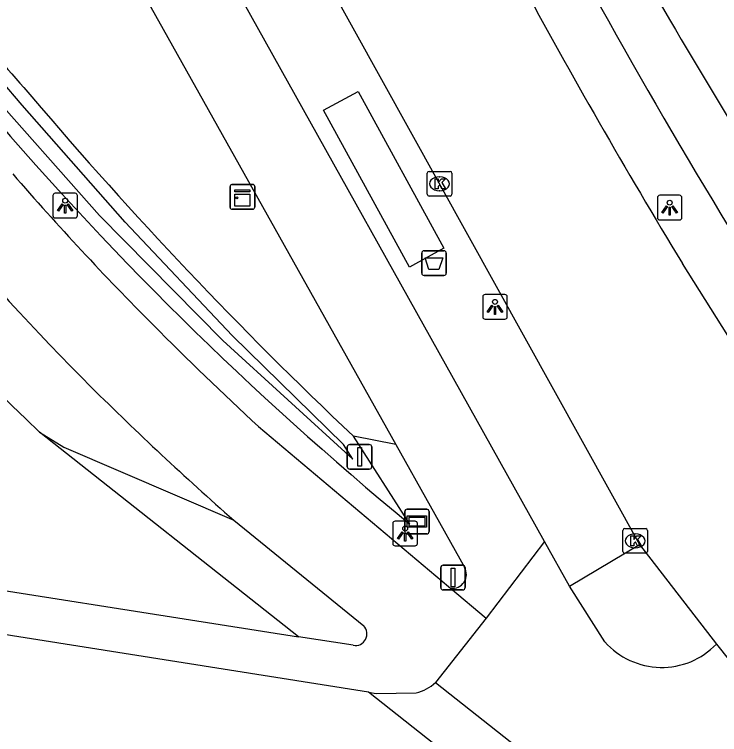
# Model space of a CAD drawing. Extents: x 155018 to 156648, y 383980 to 385733.
# Drawn here: x 156066.43 to 156095, y 384520.2 to 384549.35 of the extents above; entities that cross this region are included whole.
import ezdxf

# ---------------------------------------------------------------- set-up
doc = ezdxf.new("R2010")
doc.units = 0
for name, color, linetype in [('IMGEO_Afvalbak', 7, 'Continuous'), ('IMGEO_Berm_groen', 7, 'Continuous'), ('IMGEO_Fietspad_open', 7, 'Continuous'), ('IMGEO_Groenvoorziening', 7, 'Continuous'), ('IMGEO_Kast', 7, 'Continuous'), ('IMGEO_Kolk', 7, 'Continuous'), ('IMGEO_Lichtpunt', 7, 'Continuous'), ('IMGEO_OVBaan_gesloten', 7, 'Continuous'), ('IMGEO_Rijbaan_lokaal_gesloten', 7, 'Continuous'), ('IMGEO_Rijbaan_lokaal_open', 7, 'Continuous'), ('IMGEO_Verkeersbordpaal', 7, 'Continuous'), ('IMGEO_Verklikker', 7, 'Continuous'), ('IMGEO_Voetpad_gesloten', 7, 'Continuous'), ('IMGEO_Waterloop', 7, 'Continuous')]:
    doc.layers.add(name, color=color, linetype=linetype)

msp = doc.modelspace()

# ---------------------------------------------------------------- linework, layer by layer
at = {"layer": 'IMGEO_Afvalbak'}
for p, q in [((156083.033, 384539.785), (156083.823, 384539.785)), ((156083.823, 384539.785), (156083.033, 384539.785)), ((156082.933, 384538.885), (156082.933, 384539.685)), ((156082.933, 384539.685), (156082.933, 384538.885)), ((156083.923, 384539.685), (156083.923, 384538.885)), ((156083.923, 384538.885), (156083.923, 384539.685)), ((156083.823, 384538.785), (156083.033, 384538.785)), ((156083.033, 384538.785), (156083.823, 384538.785))]:
    msp.add_line(p, q, dxfattribs=at)
msp.add_lwpolyline([(156083.076, 384539.499), (156083.78, 384539.499), (156083.631, 384539.029), (156083.225, 384539.029), (156083.076, 384539.499)], dxfattribs=at)
for centre, start, end in [((156083.033, 384539.685), 90, 180), ((156083.033, 384539.685), 90, 180), ((156083.823, 384539.685), 0, 90), ((156083.823, 384539.685), 360, 90), ((156083.033, 384538.885), 180, 270), ((156083.033, 384538.885), 180, 270), ((156083.823, 384538.885), 270, 0), ((156083.823, 384538.885), 270, 0)]:
    msp.add_arc(centre, 0.1, start, end, dxfattribs=at)
at = {"layer": 'IMGEO_Berm_groen'}
msp.add_lwpolyline([(156083.406, 384515.529), (156088.489, 384513.623), (156092.119, 384511.899), (156093.021, 384511.362), (156094.984, 384510.194), (156093.636, 384511.49), (156090.266, 384514.423), (156080.776, 384521.922)], dxfattribs=at)
at = {"layer": 'IMGEO_Fietspad_open'}
for points in [[(156067.693, 384557.63), (156070.142, 384552.91), (156081.881, 384531.941)], [(156081.881, 384531.941), (156084.661, 384526.975)], [(156087.909, 384528.025), (156085.537, 384524.923)], [(156084.101, 384526.13), (156085.537, 384524.923)], [(156090.351, 384523.96), (156088.922, 384526.21)], [(156085.537, 384524.923), (156083.486, 384522.316)], [(156083.486, 384522.316), (156091.542, 384515.963), (156094.986, 384512.966), (156096.985, 384511.117), (156098.084, 384510.098), (156099.014, 384509.095), (156098.944, 384508.997)]]:
    msp.add_lwpolyline(points, dxfattribs=at)
for centre, radius, start, end in [((156084.179, 384526.687), 0.562, 262.0595, 30.8739), ((156092.652, 384525.989), 3.067, 221.4063, 316.2083)]:
    msp.add_arc(centre, radius, start, end, dxfattribs=at)
at = {"layer": 'IMGEO_Groenvoorziening'}
for points in [[(156077.937, 384524.166), (156067.456, 384532.45)], [(156067.456, 384532.45), (156068.439, 384531.839), (156075.318, 384528.884)], [(156082.451, 384528.726), (156080.166, 384532.281)], [(156081.881, 384531.941), (156080.166, 384532.281)]]:
    msp.add_lwpolyline(points, dxfattribs=at)
for centre, radius, start, end in [((156117.106, 384590.829), 67.113, 215.1985, 221.88328), ((156150.164, 384619.795), 120.29, 214.83504, 226.56175), ((156169.04, 384634.168), 136.439, 220.15228, 230.60711), ((156197.829, 384656.858), 171.36, 220.3007, 226.63489)]:
    msp.add_arc(centre, radius, start, end, dxfattribs=at)
at = {"layer": 'IMGEO_Kast'}
for p, q in [((156075.168, 384541.543), (156075.168, 384542.384)), ((156075.168, 384542.384), (156075.168, 384541.543)), ((156075.243, 384542.468), (156076.084, 384542.468)), ((156076.084, 384542.468), (156075.243, 384542.468)), ((156076.168, 384542.393), (156076.168, 384541.552)), ((156076.168, 384541.552), (156076.168, 384542.393)), ((156076.093, 384541.468), (156075.252, 384541.468)), ((156075.252, 384541.468), (156076.093, 384541.468))]:
    msp.add_line(p, q, dxfattribs=at)
for points in [[(156075.363, 384542.258), (156075.963, 384542.258), (156075.963, 384542.173), (156075.363, 384542.173), (156075.363, 384542.258)], [(156075.363, 384542.083), (156075.963, 384542.083), (156075.963, 384541.594), (156075.363, 384541.594), (156075.363, 384542.083)]]:
    msp.add_lwpolyline(points, dxfattribs=at)
msp.add_circle((156075.447, 384541.932), 0.0377, dxfattribs=at)
for centre, start, end in [((156075.246, 384542.39), 92.4484, 184.2845), ((156075.246, 384542.39), 92.4484, 184.2845), ((156076.09, 384542.39), 2.4484, 94.2845), ((156076.09, 384542.39), 2.4484, 94.2845), ((156075.246, 384541.546), 182.4484, 274.2845), ((156075.246, 384541.546), 182.4484, 274.2845), ((156076.09, 384541.546), 272.4484, 4.2845), ((156076.09, 384541.546), 272.4484, 4.2845)]:
    msp.add_arc(centre, 0.0779, start, end, dxfattribs=at)
at = {"layer": 'IMGEO_Kolk'}
for p, q in [((156083.227, 384542.997), (156084.079, 384542.997)), ((156083.152, 384542.071), (156083.152, 384542.923)), ((156083.64, 384542.777), (156083.665, 384542.777)), ((156084.153, 384542.923), (156084.153, 384542.071)), ((156083.663, 384542.217), (156083.638, 384542.217)), ((156084.079, 384541.997), (156083.227, 384541.997)), ((156091.076, 384527.619), (156091.076, 384528.471)), ((156091.151, 384528.545), (156092.003, 384528.545)), ((156092.077, 384528.471), (156092.077, 384527.619)), ((156091.564, 384528.325), (156091.589, 384528.325)), ((156092.003, 384527.545), (156091.151, 384527.545)), ((156091.587, 384527.765), (156091.562, 384527.765))]:
    msp.add_line(p, q, dxfattribs=at)
for points in [[(156083.227, 384542.997), (156084.079, 384542.997)], [(156083.152, 384542.071), (156083.152, 384542.923)], [(156083.473, 384542.697), (156083.596, 384542.697), (156083.596, 384542.546), (156083.726, 384542.697), (156083.89, 384542.697), (156083.744, 384542.546), (156083.897, 384542.297), (156083.745, 384542.297), (156083.66, 384542.461), (156083.596, 384542.394), (156083.596, 384542.297), (156083.473, 384542.297), (156083.473, 384542.697)], [(156084.153, 384542.923), (156084.153, 384542.071)], [(156084.079, 384541.997), (156083.227, 384541.997)], [(156091.076, 384527.619), (156091.076, 384528.471)], [(156091.151, 384528.545), (156092.003, 384528.545)], [(156092.077, 384528.471), (156092.077, 384527.619)], [(156091.397, 384528.245), (156091.52, 384528.245), (156091.52, 384528.094), (156091.65, 384528.245), (156091.814, 384528.245), (156091.668, 384528.094), (156091.821, 384527.845), (156091.669, 384527.845), (156091.584, 384528.009), (156091.52, 384527.942), (156091.52, 384527.845), (156091.397, 384527.845), (156091.397, 384528.245)], [(156092.003, 384527.545), (156091.151, 384527.545)]]:
    msp.add_lwpolyline(points, dxfattribs=at)
for centre, start, end in [((156083.229, 384542.921), 91.552, 178.448), ((156083.229, 384542.921), 91.552, 178.448), ((156084.077, 384542.921), 1.552, 88.448), ((156084.077, 384542.921), 1.552, 88.448), ((156083.229, 384542.073), 181.552, 268.448), ((156083.229, 384542.073), 181.552, 268.448), ((156084.077, 384542.073), 271.552, 358.448), ((156084.077, 384542.073), 271.552, 358.448), ((156091.153, 384528.469), 91.552, 178.448), ((156091.153, 384528.469), 91.552, 178.448), ((156092.001, 384528.469), 1.552, 88.448), ((156092.001, 384528.469), 1.552, 88.448), ((156091.153, 384527.621), 181.552, 268.448), ((156091.153, 384527.621), 181.552, 268.448), ((156092.001, 384527.621), 271.552, 358.448), ((156092.001, 384527.621), 271.552, 358.448)]:
    msp.add_arc(centre, 0.0765, start, end, dxfattribs=at)
for centre, major_axis, ratio, start_param, end_param in [((156083.639, 384542.497), (-0.387, 0.002), 0.722429, 4.712389, 7.853982), ((156083.664, 384542.497), (-0.39, 0.002), 0.717154, 1.570796, 4.712389), ((156091.563, 384528.045), (-0.387, 0.002), 0.722429, 4.712389, 7.853982), ((156091.588, 384528.045), (-0.39, 0.002), 0.717154, 1.570796, 4.712389)]:
    msp.add_ellipse(centre, major_axis=major_axis, ratio=ratio, start_param=start_param, end_param=end_param, dxfattribs=at)
at = {"layer": 'IMGEO_Lichtpunt'}
for p, q in [((156068.893, 384542.112), (156068.085, 384542.112)), ((156068.893, 384542.112), (156068.085, 384542.112)), ((156067.991, 384542.017), (156067.991, 384541.21)), ((156067.991, 384542.017), (156067.991, 384541.21)), ((156068.987, 384541.21), (156068.987, 384542.017)), ((156068.987, 384541.21), (156068.987, 384542.017)), ((156092.475, 384541.936), (156092.475, 384541.129)), ((156092.475, 384541.936), (156092.475, 384541.129)), ((156093.377, 384542.031), (156092.569, 384542.031)), ((156093.377, 384542.031), (156092.569, 384542.031)), ((156093.471, 384541.129), (156093.471, 384541.936)), ((156093.471, 384541.129), (156093.471, 384541.936)), ((156068.085, 384541.116), (156068.893, 384541.116)), ((156068.085, 384541.116), (156068.893, 384541.116)), ((156092.569, 384541.035), (156093.377, 384541.035)), ((156092.569, 384541.035), (156093.377, 384541.035)), ((156086.303, 384538.014), (156085.495, 384538.014)), ((156086.303, 384538.014), (156085.495, 384538.014)), ((156085.401, 384537.919), (156085.401, 384537.112)), ((156085.401, 384537.919), (156085.401, 384537.112)), ((156086.397, 384537.112), (156086.397, 384537.919)), ((156086.397, 384537.112), (156086.397, 384537.919)), ((156085.495, 384537.018), (156086.303, 384537.018)), ((156085.495, 384537.018), (156086.303, 384537.018)), ((156081.76, 384528.745), (156081.76, 384527.938)), ((156081.76, 384528.745), (156081.76, 384527.938)), ((156082.662, 384528.84), (156081.854, 384528.84)), ((156082.662, 384528.84), (156081.854, 384528.84)), ((156082.756, 384527.938), (156082.756, 384528.745)), ((156082.756, 384527.938), (156082.756, 384528.745)), ((156081.854, 384527.844), (156082.662, 384527.844)), ((156081.854, 384527.844), (156082.662, 384527.844))]:
    msp.add_line(p, q, dxfattribs=at)
for points in [[(156068.365, 384541.681), (156068.404, 384541.653), (156068.216, 384541.391), (156068.178, 384541.418), (156068.365, 384541.681)], [(156068.467, 384541.633), (156068.514, 384541.633), (156068.514, 384541.311), (156068.467, 384541.311), (156068.467, 384541.633)], [(156068.577, 384541.653), (156068.615, 384541.68), (156068.802, 384541.418), (156068.763, 384541.39), (156068.577, 384541.653)], [(156092.849, 384541.6), (156092.888, 384541.572), (156092.7, 384541.31), (156092.662, 384541.337), (156092.849, 384541.6)], [(156092.951, 384541.552), (156092.998, 384541.552), (156092.998, 384541.23), (156092.951, 384541.23), (156092.951, 384541.552)], [(156093.061, 384541.572), (156093.099, 384541.599), (156093.286, 384541.337), (156093.247, 384541.309), (156093.061, 384541.572)], [(156085.775, 384537.583), (156085.814, 384537.555), (156085.626, 384537.293), (156085.588, 384537.32), (156085.775, 384537.583)], [(156085.877, 384537.535), (156085.924, 384537.535), (156085.924, 384537.213), (156085.877, 384537.213), (156085.877, 384537.535)], [(156085.987, 384537.555), (156086.025, 384537.582), (156086.212, 384537.32), (156086.173, 384537.292), (156085.987, 384537.555)], [(156082.134, 384528.409), (156082.173, 384528.381), (156081.985, 384528.119), (156081.947, 384528.146), (156082.134, 384528.409)], [(156082.236, 384528.361), (156082.283, 384528.361), (156082.283, 384528.039), (156082.236, 384528.039), (156082.236, 384528.361)], [(156082.346, 384528.381), (156082.384, 384528.408), (156082.571, 384528.146), (156082.532, 384528.118), (156082.346, 384528.381)]]:
    msp.add_lwpolyline(points, dxfattribs=at)
for centre in [(156068.49, 384541.815), (156092.974, 384541.734), (156085.9, 384537.717), (156082.259, 384528.543)]:
    msp.add_circle(centre, 0.0994, dxfattribs=at)
for centre, start, end in [((156068.085, 384542.017), 90, 180), ((156068.085, 384542.017), 90, 180), ((156068.893, 384542.017), 0, 90), ((156068.893, 384542.017), 0, 90), ((156092.569, 384541.936), 90, 180), ((156092.569, 384541.936), 90, 180), ((156093.377, 384541.936), 0, 90), ((156093.377, 384541.936), 0, 90), ((156068.085, 384541.21), 180, 270), ((156068.085, 384541.21), 180, 270), ((156068.893, 384541.21), 270, 0), ((156068.893, 384541.21), 270, 360), ((156092.569, 384541.129), 180, 270), ((156092.569, 384541.129), 180, 270), ((156093.377, 384541.129), 270, 0), ((156093.377, 384541.129), 270, 360), ((156085.495, 384537.919), 90, 180), ((156085.495, 384537.919), 90, 180), ((156086.303, 384537.919), 0, 90), ((156086.303, 384537.919), 0, 90), ((156085.495, 384537.112), 180, 270), ((156085.495, 384537.112), 180, 270), ((156086.303, 384537.112), 270, 0), ((156086.303, 384537.112), 270, 360), ((156081.854, 384528.745), 90, 180), ((156081.854, 384528.745), 90, 180), ((156082.662, 384528.745), 0, 90), ((156082.662, 384528.745), 0, 90), ((156081.854, 384527.938), 180, 270), ((156081.854, 384527.938), 180, 270), ((156082.662, 384527.938), 270, 0), ((156082.662, 384527.938), 270, 360)]:
    msp.add_arc(centre, 0.0946, start, end, dxfattribs=at)
at = {"layer": 'IMGEO_OVBaan_gesloten'}
for points in [[(156069.36, 384569.831), (156072.321, 384563.405), (156075.5, 384557.181), (156091.758, 384527.901)], [(156097.695, 384532.6), (156093.493, 384539.268)], [(156091.758, 384527.901), (156094.866, 384523.866)], [(156094.866, 384523.866), (156097.285, 384520.822)]]:
    msp.add_lwpolyline(points, dxfattribs=at)
msp.add_arc((156318.622, 384676.181), 263.492, 208.42045, 211.30604, dxfattribs=at)
at = {"layer": 'IMGEO_Rijbaan_lokaal_gesloten'}
for centre, radius, start, end in [((156328.73, 384687.068), 273.141, 206.46774, 212.80015), ((156379.656, 384715.025), 327.646, 208.31443, 213.59354)]:
    msp.add_arc(centre, radius, start, end, dxfattribs=at)
at = {"layer": 'IMGEO_Rijbaan_lokaal_open'}
for points in [[(156087.909, 384528.025), (156073.559, 384553.724), (156069.631, 384561.255), (156066.503, 384568.112)], [(156080.356, 384546.233), (156083.821, 384539.892), (156082.442, 384539.127), (156078.95, 384545.476), (156080.356, 384546.233)], [(156088.922, 384526.21), (156087.909, 384528.025)], [(156088.922, 384526.21), (156091.758, 384527.901)]]:
    msp.add_lwpolyline(points, dxfattribs=at)
at = {"layer": 'IMGEO_Verkeersbordpaal'}
for p, q in [((156080.017, 384531.946), (156080.807, 384531.946)), ((156080.807, 384531.946), (156080.017, 384531.946)), ((156079.917, 384531.046), (156079.917, 384531.846)), ((156079.917, 384531.846), (156079.917, 384531.046)), ((156080.907, 384531.846), (156080.907, 384531.046)), ((156080.907, 384531.046), (156080.907, 384531.846)), ((156080.807, 384530.946), (156080.017, 384530.946)), ((156080.017, 384530.946), (156080.807, 384530.946)), ((156083.699, 384526.161), (156083.699, 384526.961)), ((156083.699, 384526.961), (156083.699, 384526.161)), ((156083.799, 384527.061), (156084.589, 384527.061)), ((156084.589, 384527.061), (156083.799, 384527.061)), ((156084.689, 384526.961), (156084.689, 384526.161)), ((156084.689, 384526.161), (156084.689, 384526.961)), ((156084.589, 384526.061), (156083.799, 384526.061)), ((156083.799, 384526.061), (156084.589, 384526.061))]:
    msp.add_line(p, q, dxfattribs=at)
for points in [[(156080.337, 384531.821), (156080.487, 384531.821), (156080.487, 384531.071), (156080.337, 384531.071), (156080.337, 384531.821)], [(156084.119, 384526.936), (156084.269, 384526.936), (156084.269, 384526.186), (156084.119, 384526.186), (156084.119, 384526.936)]]:
    msp.add_lwpolyline(points, dxfattribs=at)
for centre, start, end in [((156080.017, 384531.846), 90, 180), ((156080.017, 384531.846), 90, 180), ((156080.807, 384531.846), 0, 90), ((156080.807, 384531.846), 360, 90), ((156080.017, 384531.046), 180, 270), ((156080.017, 384531.046), 180, 270), ((156080.807, 384531.046), 270, 0), ((156080.807, 384531.046), 270, 0), ((156083.799, 384526.961), 90, 180), ((156083.799, 384526.961), 90, 180), ((156084.589, 384526.961), 0, 90), ((156084.589, 384526.961), 360, 90), ((156083.799, 384526.161), 180, 270), ((156083.799, 384526.161), 180, 270), ((156084.589, 384526.161), 270, 0), ((156084.589, 384526.161), 270, 0)]:
    msp.add_arc(centre, 0.1, start, end, dxfattribs=at)
at = {"layer": 'IMGEO_Verklikker'}
for p, q in [((156082.342, 384529.327), (156083.132, 384529.327)), ((156083.132, 384529.327), (156082.342, 384529.327)), ((156082.242, 384528.427), (156082.242, 384529.227)), ((156082.242, 384529.227), (156082.242, 384528.427)), ((156083.232, 384529.227), (156083.232, 384528.427)), ((156083.232, 384528.427), (156083.232, 384529.227)), ((156083.132, 384528.327), (156082.342, 384528.327)), ((156082.342, 384528.327), (156083.132, 384528.327))]:
    msp.add_line(p, q, dxfattribs=at)
for points in [[(156082.343, 384529.059), (156083.131, 384529.059), (156083.131, 384528.595), (156082.343, 384528.595), (156082.343, 384529.059)], [(156082.408, 384528.994), (156082.408, 384528.66), (156083.066, 384528.66), (156083.066, 384528.994), (156082.408, 384528.994)]]:
    msp.add_lwpolyline(points, dxfattribs=at)
for centre, start, end in [((156082.342, 384529.227), 90, 180), ((156082.342, 384529.227), 90, 180), ((156083.132, 384529.227), 0, 90), ((156083.132, 384529.227), 360, 90), ((156082.342, 384528.427), 180, 270), ((156082.342, 384528.427), 180, 270), ((156083.132, 384528.427), 270, 0), ((156083.132, 384528.427), 270, 0)]:
    msp.add_arc(centre, 0.1, start, end, dxfattribs=at)
at = {"layer": 'IMGEO_Voetpad_gesloten'}
for points in [[(156008.642, 384535.064), (156077.937, 384524.166)], [(156080.776, 384521.922), (156032.312, 384529.585), (156008.225, 384533.311)], [(156076.318, 384532.669), (156084.018, 384526.199), (156084.101, 384526.13)], [(156075.318, 384528.884), (156080.585, 384524.605)], [(156080.159, 384523.817), (156077.937, 384524.166)], [(156080.776, 384521.922), (156081.088, 384521.873), (156082.704, 384521.897)]]:
    msp.add_lwpolyline(points, dxfattribs=at)
for centre, radius, start, end in [((156316.182, 384675.299), 258.581, 208.49643, 213.08663), ((156151.86, 384616.464), 116.324, 215.50647, 224.95958), ((156157.436, 384621.949), 120.595, 220.95827, 224.92318), ((156178.293, 384642.604), 149.949, 224.88348, 227.15112), ((156157.732, 384622.957), 125.067, 225.16377, 228.77973), ((156080.243, 384524.281), 0.471, 259.7019, 43.506), ((156082.384, 384523.434), 1.57, 281.7705, 314.5948)]:
    msp.add_arc(centre, radius, start, end, dxfattribs=at)
at = {"layer": 'IMGEO_Waterloop'}
msp.add_lwpolyline([(156066.746, 384545.68), (156065.031, 384547.67), (156063.393, 384549.725), (156061.837, 384551.843), (156059.524, 384555.348), (156057.432, 384558.991), (156055.571, 384562.756), (156055.055, 384562.546), (156057.108, 384558.262), (156059.485, 384554.148), (156062.171, 384550.229), (156065.151, 384546.529), (156069.88, 384541.212), (156074.881, 384536.15), (156080.139, 384531.357), (156079.761, 384531.945), (156075.256, 384536.363), (156070.916, 384540.943), (156066.746, 384545.68)], dxfattribs=at)

doc.saveas('drawing.dxf')
